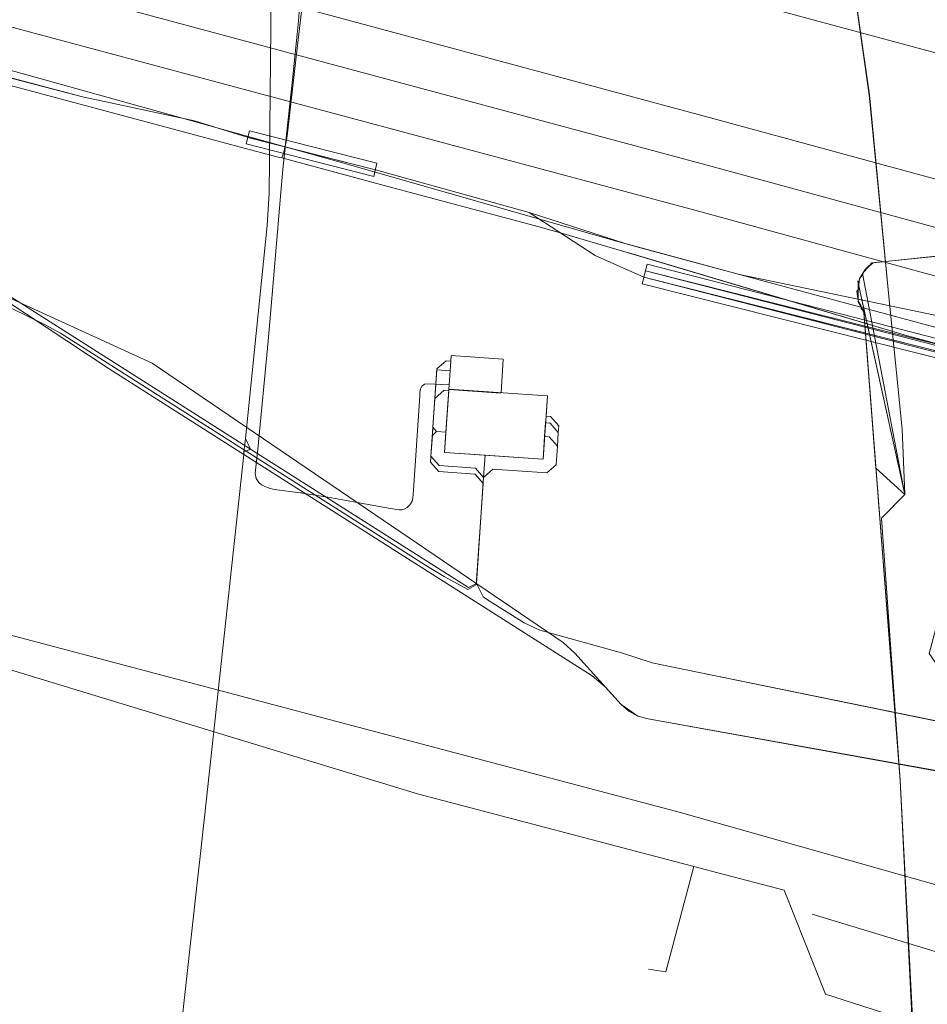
# Model space of a CAD drawing. Header units: metres. Extents: x 124576 to 133557, y 395865 to 402386.
# Tile 408 of 447: x 133007 to 133074, y 400765 to 400838. Entities that reach past the tile are written whole.
import ezdxf

# ---------------------------------------------------------------- set-up
doc = ezdxf.new("R2010")
doc.units = ezdxf.units.M
doc.header["$MEASUREMENT"] = 0
for name, color, linetype, lineweight, true_color in [('LG_Datatransport', 3, 'Continuous', 13, 0x00ff00), ('LG_Datatransport_Eurofiber_Nederland_BV', 3, 'Continuous', 13, 0x00ff00), ('LG_Datatransport_T-Mobile_Netherlands_BV', 3, 'Continuous', 13, 0x00ff00), ('LG_Datatransport_Ziggo_BV', 3, 'Continuous', 13, 0x00ff00), ('LG_Gas_Hoge_Druk_Enexis_Netbeheer_BV', 7, 'Continuous', 13, 0xff9b00), ('LG_Hoog_Spanning_Tennet_Tso', 1, 'Continuous', 13, 0xff0000), ('LG_Laag_Spanning', 7, 'Continuous', 13, 0x960000), ('LG_Laag_Spanning_Enexis_Netbeheer_BV', 7, 'Continuous', 13, 0x960000), ('LG_Midden_Spanning', 7, 'Continuous', 13, 0xd20000), ('LG_Midden_Spanning_Enexis_Netbeheer_BV', 7, 'Continuous', 13, 0xd20000), ('LG_Riool_Vrij_Verval_Gemeente_Tilburg_Ruimtelijke_Uitvoering', 7, 'Continuous', 13, 0xca00a0)]:
    doc.layers.add(name, color=color, linetype=linetype, lineweight=lineweight, true_color=true_color)

msp = doc.modelspace()

# ---------------------------------------------------------------- linework, layer by layer
at = {"layer": 'LG_Datatransport', "flags": 128}
for points in [[(133033.518, 400826.872), (133024.067, 400829.276), (133023.821, 400828.306), (133033.272, 400825.902), (133033.518, 400826.872)], [(133157.739, 400792.622), (133053.551, 400819.388), (133053.303, 400818.42), (133157.491, 400791.654), (133157.739, 400792.622)], [(133157.737, 400792.623), (133053.427, 400818.904), (133053.183, 400817.934), (133157.493, 400791.653), (133157.737, 400792.623)]]:
    msp.add_lwpolyline(points, dxfattribs=at)
at = {"layer": 'LG_Datatransport_Eurofiber_Nederland_BV', "flags": 128}
for points in [[(133057.669, 400911), (133060.524, 400892.442), (133063.599, 400874.673), (133066.014, 400860.476), (133067.849, 400847.136), (133070.016, 400831.954), (133071.464, 400816.988), (133072.454, 400807.147), (133072.655, 400802.323)], [(133057.67, 400911), (133060.52, 400892.44), (133063.6, 400874.67), (133066.01, 400860.48), (133067.85, 400847.14), (133070.02, 400831.95), (133071.46, 400816.99), (133072.45, 400807.15), (133072.66, 400802.37)], [(133057.67, 400911), (133060.52, 400892.44), (133063.6, 400874.67), (133066.01, 400860.48), (133067.85, 400847.14), (133070.02, 400831.95), (133071.46, 400816.99), (133072.45, 400807.15), (133072.66, 400802.32)], [(133070.2, 400675.3), (133072.6, 400704.4), (133073.6, 400715.3), (133074, 400727.8), (133074.3, 400742.7), (133072.3, 400781.1), (133069.6, 400815.9), (133069.4, 400816.1), (133069.4, 400816.3), (133069.2, 400816.7), (133069.1, 400817.4), (133069.2, 400817.5), (133069.2, 400817.978), (133072.66, 400802.32), (133069.5, 400818.7), (133070.2, 400819.5), (133091.1, 400821.6), (133092, 400826.1), (133092.93, 400834.31), (133097.52, 400885.49), (133098.37, 400895.24), (133099.793, 400911)], [(133070.2, 400675.3), (133072.6, 400704.4), (133073.6, 400715.3), (133074, 400727.8), (133074.3, 400742.7), (133073.9, 400750), (133073.4, 400759.2), (133072.3, 400781.1), (133069.6, 400815.9), (133069.4, 400816.2), (133069.2, 400816.6), (133069.2, 400817), (133069.2, 400817.4), (133069.2, 400817.9), (133069.3, 400818.3), (133069.5, 400818.6), (133069.7, 400819), (133070, 400819.3), (133070.3, 400819.5), (133083.5, 400820.9), (133091.1, 400821.6), (133092, 400826.1), (133099.86, 400911)], [(133072.655, 400802.323), (133070.503, 400804.264), (133069.6, 400815.9), (133069.2, 400816.6), (133069.2, 400817.9), (133069.3, 400818.3), (133069.7, 400819), (133070, 400819.3), (133070.3, 400819.5), (133083.5, 400820.9), (133091.1, 400821.6), (133092, 400826.1), (133099.86, 400911)], [(133072.66, 400802.32), (133069.5, 400818.7), (133070.2, 400819.5), (133091.1, 400821.6), (133092, 400826.1), (133092.93, 400834.31), (133097.52, 400885.49), (133098.37, 400895.24), (133099.793, 400911)], [(133072.66, 400802.32), (133069.5, 400818.7), (133070.2, 400819.5), (133091.1, 400821.6), (133092, 400826.1), (133092.93, 400834.31), (133097.52, 400885.49), (133098.37, 400895.24), (133099.793, 400911)], [(133072.655, 400802.323), (133069.5, 400818.7), (133070.2, 400819.5), (133091.1, 400821.6), (133092, 400826.1), (133092.929, 400834.314), (133097.518, 400885.49), (133098.375, 400895.237), (133099.797, 400911)], [(133072.655, 400802.323), (133069.5, 400818.7), (133070.2, 400819.5), (133091.1, 400821.6), (133092, 400826.1), (133092.929, 400834.314), (133097.518, 400885.49), (133098.375, 400895.237), (133099.797, 400911)], [(133058.742, 400559.282), (133062.4, 400587.6), (133062, 400602.1), (133064.2, 400622.4), (133068.5, 400657.4), (133070.2, 400675.3), (133072.6, 400704.4), (133073.6, 400715.3), (133074, 400727.8), (133074.3, 400742.7), (133072.3, 400781.1), (133069.6, 400815.9), (133069.4, 400816.1), (133069.4, 400816.3), (133069.2, 400816.7), (133069.1, 400817.4), (133069.2, 400817.5), (133069.2, 400818.006), (133072.655, 400802.323)], [(133058.742, 400559.282), (133062.4, 400587.6), (133062, 400602.1), (133064.2, 400622.4), (133068.5, 400657.4), (133070.2, 400675.3), (133072.6, 400704.4), (133073.6, 400715.3), (133074, 400727.8), (133074.3, 400742.7), (133072.3, 400781.1), (133069.6, 400815.9), (133069.4, 400816.1), (133069.4, 400816.3), (133069.2, 400816.7), (133069.1, 400817.4), (133069.2, 400817.5), (133069.2, 400818.006), (133072.655, 400802.323)], [(133069.2, 400818.1), (133069.16, 400818.16), (133069.2, 400817.978), (133069.2, 400818.1)], [(133069.2, 400818.006), (133069.2, 400818.1), (133069.165, 400818.165), (133069.2, 400818.006)], [(133069.2, 400818.006), (133069.2, 400818.1), (133069.165, 400818.165), (133069.2, 400818.006)], [(133058.743, 400559.282), (133058.8, 400559.7), (133062.4, 400587.6), (133062, 400602.1), (133064.2, 400622.4), (133068.5, 400657.4), (133070.2, 400675.3), (133072.6, 400704.4), (133073.6, 400715.3), (133074, 400727.8), (133074.3, 400742.7), (133072.3, 400781.1), (133070.926, 400800.562), (133072.655, 400802.323)]]:
    msp.add_lwpolyline(points, dxfattribs=at)
at = {"layer": 'LG_Datatransport_T-Mobile_Netherlands_BV', "flags": 128}
msp.add_lwpolyline([(133058.746, 400559.283), (133058.8, 400559.7), (133062.4, 400587.6), (133062, 400602.1), (133064.2, 400622.4), (133068.5, 400657.4), (133070.2, 400675.3), (133072.6, 400704.4), (133073.6, 400715.3), (133074, 400727.8), (133074.3, 400742.7), (133073.9, 400750), (133073.4, 400759.2), (133072.3, 400781.1), (133069.6, 400815.8), (133069.2, 400816.6), (133069.2, 400817.4), (133069.3, 400818.3), (133069.7, 400819), (133070.3, 400819.5), (133083.5, 400820.9), (133091.1, 400821.6), (133092, 400826.1), (133099.86, 400911)], dxfattribs=at)
at = {"layer": 'LG_Datatransport_Ziggo_BV'}
for p, q in [((133023.944, 400828.791), (133033.395, 400826.387)), ((133053.427, 400818.904), (133157.615, 400792.138)), ((133053.305, 400818.419), (133157.615, 400792.138))]:
    msp.add_line(p, q, dxfattribs=at)
at = {"layer": 'LG_Datatransport_Ziggo_BV', "flags": 128}
for points in [[(132763.865, 400892.965), (132816.147, 400881.231), (132919.41, 400849.938), (132962.763, 400836.801), (133016.858, 400812.053), (133047.322, 400791.35), (133048.19, 400790.542), (133051.622, 400786.738), (133052.191, 400786.239), (133052.859, 400785.884), (133053.616, 400785.69), (133133.533, 400771.22), (133134.054, 400771.055), (133134.717, 400770.578), (133135.156, 400769.889), (133141.881, 400752.642), (133142.384, 400751.975), (133142.83, 400751.64), (133143.339, 400751.412), (133230.879, 400723.614), (133281, 400709.5)], [(132919.41, 400849.938), (132962.763, 400836.801), (133016.858, 400812.053), (133047.322, 400791.35), (133048.19, 400790.542), (133051.622, 400786.738), (133052.191, 400786.239), (133052.859, 400785.884), (133053.616, 400785.69), (133133.533, 400771.22), (133134.054, 400771.055), (133134.717, 400770.578), (133135.156, 400769.889), (133141.881, 400752.642), (133142.384, 400751.975), (133142.83, 400751.64), (133143.339, 400751.412), (133230.879, 400723.614), (133281, 400709.5)], [(133281, 400758.661), (133279.686, 400758.959), (133262.207, 400763.462), (133179.829, 400786.07), (133168.271, 400789.534), (133157.615, 400792.138), (133053.305, 400818.419), (133049.701, 400820.027), (133044.805, 400823.228), (133033.395, 400826.387), (133023.899, 400828.803), (133019.979, 400830.035), (133011.674, 400831.794), (133003.813, 400833.854), (132982.685, 400839.583), (132964.839, 400844.669), (132959.04, 400846.23)], [(133044.805, 400823.228), (133033.395, 400826.387), (133023.899, 400828.803), (133019.979, 400830.035), (133011.674, 400831.794), (133003.813, 400833.854), (132982.685, 400839.583), (132964.839, 400844.669), (132959.04, 400846.23)], [(133044.805, 400823.228), (133033.395, 400826.387), (133023.899, 400828.803), (133019.979, 400830.035), (133011.674, 400831.794), (133003.813, 400833.854), (132982.685, 400839.583), (132964.839, 400844.669), (132959.04, 400846.23)], [(133044.805, 400823.228), (133033.395, 400826.387), (133023.899, 400828.803), (133019.979, 400830.035), (133011.674, 400831.794), (133003.813, 400833.854), (132982.685, 400839.583), (132964.839, 400844.669), (132959.04, 400846.23)], [(133044.805, 400823.228), (133033.395, 400826.387), (133023.899, 400828.803), (133019.979, 400830.035), (133011.674, 400831.794), (133003.813, 400833.854), (132982.685, 400839.583), (132964.839, 400844.669), (132959.04, 400846.23)], [(133044.805, 400823.228), (133033.395, 400826.387), (133023.899, 400828.803), (133019.979, 400830.035), (133011.674, 400831.794), (133003.813, 400833.854), (132982.685, 400839.583), (132964.839, 400844.669), (132959.04, 400846.23)], [(133044.805, 400823.228), (133033.395, 400826.387), (133023.899, 400828.803), (133019.979, 400830.035), (133011.674, 400831.794), (133003.813, 400833.854), (132982.685, 400839.583), (132964.839, 400844.669), (132959.04, 400846.23)], [(133281, 400758.661), (133279.686, 400758.959), (133262.207, 400763.462), (133179.829, 400786.07), (133168.271, 400789.534), (133157.615, 400792.138), (133053.305, 400818.419), (133049.701, 400820.027), (133044.805, 400823.228), (133033.395, 400826.387), (133023.899, 400828.803), (133019.979, 400830.035), (133011.674, 400831.794), (132994.456, 400836.37)], [(133281, 400758.661), (133279.686, 400758.959), (133262.207, 400763.462), (133179.829, 400786.07), (133168.271, 400789.534), (133157.615, 400792.138), (133053.305, 400818.419), (133049.701, 400820.027), (133044.805, 400823.228), (133033.395, 400826.387), (133023.899, 400828.803), (133019.979, 400830.035), (133011.674, 400831.794), (132994.456, 400836.37)], [(133281, 400758.661), (133279.686, 400758.959), (133262.207, 400763.462), (133179.829, 400786.07), (133168.271, 400789.534), (133157.615, 400792.138), (133053.305, 400818.419), (133049.701, 400820.027), (133044.805, 400823.228), (133033.395, 400826.387), (133023.899, 400828.803), (133019.979, 400830.035), (133011.674, 400831.794), (132994.456, 400836.37)], [(133281, 400758.661), (133279.686, 400758.959), (133262.207, 400763.462), (133179.829, 400786.07), (133168.271, 400789.534), (133157.615, 400792.138), (133053.305, 400818.419), (133049.701, 400820.027), (133044.805, 400823.228), (133033.395, 400826.387), (133023.899, 400828.803), (133019.979, 400830.035), (133011.674, 400831.794), (132994.456, 400836.37)], [(133281, 400758.661), (133279.686, 400758.959), (133262.207, 400763.462), (133179.829, 400786.07), (133168.271, 400789.534), (133157.615, 400792.138), (133053.305, 400818.419), (133049.701, 400820.027), (133044.805, 400823.228), (133033.395, 400826.387), (133023.899, 400828.803), (133019.979, 400830.035), (133011.674, 400831.794), (132994.456, 400836.37)], [(133044.805, 400823.228), (133051.906, 400820.919), (133060.386, 400818.619), (133091.843, 400812.074), (133281, 400759.139)], [(133281, 400758.661), (133279.686, 400758.959), (133262.207, 400763.462), (133179.829, 400786.07), (133168.271, 400789.534), (133157.615, 400792.138), (133053.305, 400818.419), (133049.701, 400820.027), (133044.805, 400823.228)], [(133281, 400758.661), (133279.686, 400758.959), (133262.207, 400763.462), (133179.829, 400786.07), (133168.271, 400789.534), (133157.615, 400792.138), (133053.305, 400818.419), (133049.701, 400820.027), (133044.805, 400823.228)], [(133281, 400758.661), (133279.686, 400758.959), (133262.207, 400763.462), (133179.829, 400786.07), (133168.271, 400789.534), (133157.615, 400792.138), (133053.305, 400818.419), (133049.701, 400820.027), (133044.805, 400823.228)], [(133281, 400758.661), (133279.686, 400758.959), (133262.207, 400763.462), (133179.829, 400786.07), (133168.271, 400789.534), (133157.615, 400792.138), (133053.305, 400818.419), (133049.701, 400820.027), (133044.805, 400823.228)], [(133281, 400758.661), (133279.686, 400758.959), (133262.207, 400763.462), (133179.829, 400786.07), (133168.271, 400789.534), (133157.615, 400792.138), (133053.305, 400818.419), (133049.701, 400820.027), (133044.805, 400823.228)], [(133281, 400758.661), (133279.686, 400758.959), (133262.207, 400763.462), (133179.829, 400786.07), (133168.271, 400789.534), (133157.615, 400792.138), (133053.305, 400818.419), (133049.701, 400820.027), (133044.805, 400823.228)], [(133281, 400758.661), (133279.686, 400758.959), (133262.207, 400763.462), (133179.829, 400786.07), (133168.271, 400789.534), (133157.615, 400792.138), (133053.305, 400818.419), (133049.701, 400820.027), (133044.805, 400823.228)], [(133281, 400758.661), (133279.686, 400758.959), (133262.207, 400763.462), (133179.829, 400786.07), (133168.271, 400789.534), (133157.615, 400792.138), (133053.305, 400818.419), (133049.701, 400820.027), (133044.805, 400823.228)], [(133281, 400758.661), (133279.686, 400758.959), (133262.207, 400763.462), (133179.829, 400786.07), (133168.271, 400789.534), (133157.615, 400792.138), (133053.305, 400818.419), (133049.701, 400820.027), (133044.805, 400823.228)], [(133281, 400758.661), (133279.686, 400758.959), (133262.207, 400763.462), (133179.829, 400786.07), (133168.271, 400789.534), (133157.615, 400792.138), (133053.305, 400818.419), (133049.701, 400820.027), (133044.805, 400823.228)], [(133281, 400758.661), (133279.686, 400758.959), (133262.207, 400763.462), (133179.829, 400786.07), (133168.271, 400789.534), (133157.615, 400792.138), (133053.305, 400818.419), (133049.701, 400820.027), (133044.805, 400823.228)]]:
    msp.add_lwpolyline(points, dxfattribs=at)
at = {"layer": 'LG_Gas_Hoge_Druk_Enexis_Netbeheer_BV', "flags": 128}
for points in [[(133058.776, 400774.258), (133056.995, 400774.727), (133036.516, 400780.119), (132978.585, 400797.774), (132903.2, 400820.746), (132900.876, 400821.454), (132899.616, 400821.766), (132892.017, 400823.226), (132890.741, 400823.472), (132884.866, 400824.612), (132883.589, 400824.858), (132877.786, 400825.966), (132876.5, 400826.14), (132869.083, 400826.737), (132867.785, 400826.8), (132861.828, 400826.906), (132861.189, 400827.567), (132862.232, 400886.643), (132862.25, 400887.943), (132862.513, 400911)], [(133140.476, 400745.928), (133139.043, 400746.372), (133136.169, 400744.559), (133130.569, 400746.074), (133073.08, 400763.223), (133066.772, 400765.251), (133063.713, 400772.978), (133058.776, 400774.258)], [(133130.779, 400751.683), (133130.576, 400751.74), (133123.766, 400753.651), (133118.971, 400754.996), (133106.732, 400758.726), (133099.501, 400760.929), (133087.244, 400764.664), (133083.418, 400765.83), (133074.33, 400768.599), (133065.791, 400771.201)]]:
    msp.add_lwpolyline(points, dxfattribs=at)
at = {"layer": 'LG_Hoog_Spanning_Tennet_Tso'}
for p, q in [((132808.784, 400897.632), (133058.89, 400830.06)), ((132807.818, 400894.06), (133057.987, 400826.73)), ((132806.851, 400890.489), (133057.084, 400823.401)), ((133061.246, 400838.746), (133281, 400779.424)), ((133058.89, 400830.06), (133281, 400769.615)), ((133057.987, 400826.73), (133281, 400765.795)), ((133057.084, 400823.401), (133281, 400761.973))]:
    msp.add_line(p, q, dxfattribs=at)
at = {"layer": 'LG_Laag_Spanning', "flags": 128}
for points in [[(133042.705, 400809.839), (133042.706, 400809.84), (133042.707, 400809.84), (133042.708, 400809.841), (133042.709, 400809.841), (133042.71, 400809.842), (133042.711, 400809.843), (133042.712, 400809.844), (133042.712, 400809.845), (133042.713, 400809.847), (133042.713, 400809.848), (133042.883, 400812.346), (133042.883, 400812.348), (133042.883, 400812.349), (133042.883, 400812.35), (133042.882, 400812.351), (133042.881, 400812.352), (133042.881, 400812.353), (133042.88, 400812.354), (133042.879, 400812.355), (133042.878, 400812.356), (133042.877, 400812.356), (133042.875, 400812.357), (133042.874, 400812.357), (133039.028, 400812.619), (133039.026, 400812.619), (133039.025, 400812.619), (133039.024, 400812.619), (133039.023, 400812.618), (133039.022, 400812.617), (133039.021, 400812.617), (133039.02, 400812.616), (133039.019, 400812.615), (133039.018, 400812.614), (133039.018, 400812.613), (133039.017, 400812.611), (133039.017, 400812.61), (133038.94, 400811.474), (133038.87, 400810.448), (133038.847, 400810.112), (133038.847, 400810.11), (133038.847, 400810.109), (133038.848, 400810.108), (133038.848, 400810.107), (133038.849, 400810.106), (133038.849, 400810.105), (133038.85, 400810.104), (133038.851, 400810.103), (133038.852, 400810.102), (133038.853, 400810.102), (133038.855, 400810.101), (133038.856, 400810.101), (133042.702, 400809.839), (133042.704, 400809.839), (133042.705, 400809.839)], [(133045.825, 400804.927), (133045.826, 400804.928), (133045.827, 400804.928), (133045.828, 400804.929), (133045.829, 400804.929), (133045.83, 400804.93), (133045.831, 400804.931), (133045.832, 400804.932), (133045.832, 400804.933), (133045.833, 400804.935), (133045.833, 400804.936), (133046.151, 400809.614), (133046.151, 400809.616), (133046.151, 400809.617), (133046.151, 400809.618), (133046.15, 400809.619), (133046.149, 400809.62), (133046.149, 400809.621), (133046.148, 400809.622), (133046.147, 400809.623), (133046.146, 400809.624), (133046.145, 400809.624), (133046.143, 400809.625), (133046.142, 400809.625), (133038.858, 400810.121), (133038.856, 400810.121), (133038.855, 400810.121), (133038.854, 400810.121), (133038.853, 400810.12), (133038.852, 400810.119), (133038.851, 400810.119), (133038.85, 400810.118), (133038.849, 400810.117), (133038.848, 400810.116), (133038.848, 400810.115), (133038.847, 400810.113), (133038.847, 400810.112), (133038.84, 400810.016), (133038.84, 400810.016), (133038.528, 400805.434), (133038.528, 400805.432), (133038.528, 400805.431), (133038.528, 400805.43), (133038.529, 400805.429), (133038.53, 400805.428), (133038.53, 400805.427), (133038.531, 400805.426), (133038.532, 400805.425), (133038.533, 400805.424), (133038.534, 400805.424), (133038.536, 400805.423), (133038.537, 400805.423), (133045.822, 400804.927), (133045.824, 400804.927), (133045.825, 400804.927)]]:
    msp.add_lwpolyline(points, dxfattribs=at)
at = {"layer": 'LG_Laag_Spanning_Enexis_Netbeheer_BV', "flags": 128}
for points in [[(133038.95, 400811.473), (133037.943, 400811.555), (133037.808, 400809.434), (133037.54, 400805.501), (133037.486, 400804.705), (133038.09, 400804.013), (133040.784, 400803.829), (133041.389, 400803.136), (133040.876, 400795.61), (133040.262, 400795.275), (133038.503, 400796.241), (133037.384, 400796.903), (133010.044, 400814.271), (133008.911, 400814.906), (132985.81, 400826.217), (132984.927, 400826.501), (132939.446, 400843.348)], [(133027.854, 400839.435), (133027.698, 400837.441), (133027.595, 400836.448), (133027.268, 400833.322), (133026.793, 400828.762), (133026.549, 400826.425), (133026.361, 400824.434), (133026.287, 400823.551), (133025.625, 400815.674), (133025.445, 400813.682), (133024.674, 400805.686), (133024.544, 400804.35), (133024.497, 400803.884), (133024.567, 400803.498), (133024.598, 400803.436), (133024.747, 400803.209), (133024.955, 400803.037), (133025.156, 400802.924), (133025.516, 400802.774), (133025.901, 400802.695), (133027.851, 400802.435), (133027.903, 400802.428), (133027.851, 400802.435), (133027.903, 400802.428)], [(133027.854, 400839.435), (133027.698, 400837.441), (133027.595, 400836.448), (133027.268, 400833.322), (133026.793, 400828.762), (133026.549, 400826.425), (133026.361, 400824.434), (133026.287, 400823.551), (133025.625, 400815.674), (133025.445, 400813.682), (133024.674, 400805.686), (133024.544, 400804.35), (133024.497, 400803.884), (133024.567, 400803.498), (133024.598, 400803.436), (133024.747, 400803.209), (133024.955, 400803.037), (133025.156, 400802.924), (133025.516, 400802.774), (133025.901, 400802.695), (133027.851, 400802.435), (133027.903, 400802.428), (133027.851, 400802.435), (133027.903, 400802.428)], [(133027.854, 400839.435), (133027.698, 400837.441), (133027.595, 400836.448), (133027.268, 400833.322), (133026.793, 400828.762), (133026.549, 400826.425), (133026.361, 400824.434), (133026.287, 400823.551), (133025.625, 400815.674), (133025.445, 400813.682), (133024.674, 400805.686), (133024.544, 400804.35), (133024.497, 400803.884), (133024.567, 400803.498), (133024.598, 400803.436), (133024.747, 400803.209), (133024.955, 400803.037), (133025.156, 400802.924), (133025.516, 400802.774), (133025.901, 400802.695), (133027.851, 400802.435), (133027.903, 400802.428)], [(133038.85, 400810.015), (133038.501, 400810.039), (133037.808, 400809.434), (133037.54, 400805.501), (133037.486, 400804.705), (133038.09, 400804.013), (133040.784, 400803.829), (133041.389, 400803.136), (133040.876, 400795.61), (133040.262, 400795.275), (133038.503, 400796.241), (133037.384, 400796.903), (133010.044, 400814.271), (133008.911, 400814.906), (132985.81, 400826.217)], [(133037.808, 400809.434), (133037.54, 400805.501), (133037.486, 400804.705), (133038.09, 400804.013), (133040.784, 400803.829), (133041.389, 400803.136), (133040.876, 400795.61), (133040.262, 400795.275), (133038.503, 400796.241), (133037.384, 400796.903), (133010.044, 400814.271), (133008.911, 400814.906), (132985.81, 400826.217)], [(133038.95, 400811.473), (133037.943, 400811.555), (133037.808, 400809.434)], [(133027.903, 400802.428), (133027.926, 400802.425), (133027.97, 400802.419), (133029.878, 400802.118), (133032.051, 400801.724), (133034.516, 400801.277), (133034.979, 400801.193), (133035.154, 400801.172), (133035.33, 400801.18), (133035.356, 400801.184), (133035.57, 400801.243), (133035.766, 400801.354), (133035.983, 400801.575), (133036.011, 400801.612), (133036.115, 400801.81), (133036.164, 400802.03), (133036.213, 400802.623), (133036.686, 400809.64), (133036.703, 400809.899), (133036.746, 400810.154), (133036.756, 400810.191), (133036.861, 400810.372), (133037.041, 400810.484), (133037.358, 400810.525), (133038.243, 400810.48), (133038.88, 400810.447)], [(133027.903, 400802.428), (133027.926, 400802.425), (133027.97, 400802.419), (133029.878, 400802.118), (133032.051, 400801.724), (133034.516, 400801.277), (133034.979, 400801.193), (133035.154, 400801.172), (133035.33, 400801.18), (133035.356, 400801.184), (133035.57, 400801.243), (133035.766, 400801.354), (133035.983, 400801.575), (133036.011, 400801.612), (133036.115, 400801.81), (133036.164, 400802.03), (133036.213, 400802.623), (133036.686, 400809.64), (133036.703, 400809.899), (133036.746, 400810.154), (133036.756, 400810.191), (133036.861, 400810.372), (133037.041, 400810.484), (133037.358, 400810.525), (133038.243, 400810.48), (133038.88, 400810.447)], [(133027.903, 400802.428), (133027.926, 400802.425), (133027.97, 400802.419), (133029.878, 400802.118), (133032.051, 400801.724), (133034.516, 400801.277), (133034.979, 400801.193), (133035.154, 400801.172), (133035.33, 400801.18), (133035.356, 400801.184), (133035.57, 400801.243), (133035.766, 400801.354), (133035.983, 400801.575), (133036.011, 400801.612), (133036.115, 400801.81), (133036.164, 400802.03), (133036.213, 400802.623), (133036.686, 400809.64), (133036.703, 400809.899), (133036.746, 400810.154), (133036.756, 400810.191), (133036.861, 400810.372), (133037.041, 400810.484), (133037.358, 400810.525), (133038.243, 400810.48), (133038.88, 400810.447)], [(133038.85, 400810.015), (133038.501, 400810.039), (133037.808, 400809.434)], [(133053.644, 400767.119), (133054.938, 400766.915), (133056.995, 400774.727)]]:
    msp.add_lwpolyline(points, dxfattribs=at)
at = {"layer": 'LG_Midden_Spanning', "flags": 128}
for points in [[(133042.705, 400809.839), (133042.706, 400809.84), (133042.707, 400809.84), (133042.708, 400809.841), (133042.709, 400809.841), (133042.71, 400809.842), (133042.711, 400809.843), (133042.712, 400809.844), (133042.712, 400809.845), (133042.713, 400809.847), (133042.713, 400809.848), (133042.883, 400812.346), (133042.883, 400812.348), (133042.883, 400812.349), (133042.883, 400812.35), (133042.882, 400812.351), (133042.881, 400812.352), (133042.881, 400812.353), (133042.88, 400812.354), (133042.879, 400812.355), (133042.878, 400812.356), (133042.877, 400812.356), (133042.875, 400812.357), (133042.874, 400812.357), (133039.028, 400812.619), (133039.026, 400812.619), (133039.025, 400812.619), (133039.024, 400812.619), (133039.023, 400812.618), (133039.022, 400812.617), (133039.021, 400812.617), (133039.02, 400812.616), (133039.019, 400812.615), (133039.018, 400812.614), (133039.018, 400812.613), (133039.017, 400812.611), (133039.017, 400812.61), (133038.99, 400812.211), (133038.847, 400810.112), (133038.847, 400810.11), (133038.847, 400810.109), (133038.848, 400810.108), (133038.848, 400810.107), (133038.849, 400810.106), (133038.849, 400810.105), (133038.85, 400810.104), (133038.851, 400810.103), (133038.852, 400810.102), (133038.853, 400810.102), (133038.855, 400810.101), (133038.856, 400810.101), (133042.702, 400809.839), (133042.704, 400809.839), (133042.705, 400809.839)], [(133045.825, 400804.927), (133045.826, 400804.928), (133045.827, 400804.928), (133045.828, 400804.929), (133045.829, 400804.929), (133045.83, 400804.93), (133045.831, 400804.931), (133045.832, 400804.932), (133045.832, 400804.933), (133045.833, 400804.935), (133045.833, 400804.936), (133045.948, 400806.625), (133046.016, 400807.622), (133046.05, 400808.121), (133046.151, 400809.614), (133046.151, 400809.616), (133046.151, 400809.617), (133046.151, 400809.618), (133046.15, 400809.619), (133046.149, 400809.62), (133046.149, 400809.621), (133046.148, 400809.622), (133046.147, 400809.623), (133046.146, 400809.624), (133046.145, 400809.624), (133046.143, 400809.625), (133046.142, 400809.625), (133038.858, 400810.121), (133038.856, 400810.121), (133038.855, 400810.121), (133038.854, 400810.121), (133038.853, 400810.12), (133038.852, 400810.119), (133038.851, 400810.119), (133038.85, 400810.118), (133038.849, 400810.117), (133038.848, 400810.116), (133038.848, 400810.115), (133038.847, 400810.113), (133038.847, 400810.112), (133038.63, 400806.931), (133038.528, 400805.434), (133038.528, 400805.432), (133038.528, 400805.431), (133038.528, 400805.43), (133038.529, 400805.429), (133038.53, 400805.428), (133038.53, 400805.427), (133038.531, 400805.426), (133038.532, 400805.425), (133038.533, 400805.424), (133038.534, 400805.424), (133038.536, 400805.423), (133038.537, 400805.423), (133041.53, 400805.219), (133045.822, 400804.927), (133045.824, 400804.927), (133045.825, 400804.927)]]:
    msp.add_lwpolyline(points, dxfattribs=at)
at = {"layer": 'LG_Midden_Spanning_Enexis_Netbeheer_BV'}
for p, q in [((133026.278, 400827.314), (133023.308, 400828.107)), ((133026.278, 400827.314), (133023.308, 400828.107)), ((133026.454, 400827.267), (133026.278, 400827.314)), ((133026.454, 400827.267), (133026.278, 400827.314)), ((133033.769, 400825.313), (133026.454, 400827.267)), ((133052.063, 400820.257), (133049.297, 400821.08)), ((133079.02, 400812.419), (133072.851, 400814.072)), ((133079.02, 400812.419), (133072.851, 400814.072)), ((133024.435, 400813.03), (133023.761, 400806.455)), ((133024.435, 400813.03), (133023.761, 400806.455)), ((133037.662, 400807.298), (133037.621, 400806.696)), ((133037.941, 400806.978), (133037.621, 400806.696)), ((133037.941, 400806.978), (133037.662, 400807.298)), ((133038.64, 400806.93), (133037.941, 400806.978)), ((133046.892, 400805.909), (133046.96, 400806.907)), ((133023.761, 400806.455), (133023.651, 400805.442)), ((133023.761, 400806.455), (133023.651, 400805.442)), ((133023.761, 400806.455), (133024.136, 400805.674)), ((133023.651, 400805.442), (133023.634, 400805.282)), ((133024.136, 400805.674), (133023.651, 400805.442)), ((133041.531, 400805.229), (133041.419, 400803.584)), ((133041.397, 400803.254), (133040.884, 400795.711)), ((133041.419, 400803.584), (133041.397, 400803.254)), ((133077.92, 400784.912), (133056.303, 400789.332)), ((133077.92, 400784.912), (133056.303, 400789.332)), ((133077.92, 400784.912), (133056.303, 400789.332)), ((133077.92, 400784.912), (133056.303, 400789.332)), ((133077.92, 400784.912), (133056.303, 400789.332)), ((133020.626, 400777.512), (133020.426, 400775.691)), ((133020.626, 400777.512), (133020.426, 400775.691)), ((133020.426, 400775.691), (133020.163, 400773.305)), ((133020.426, 400775.691), (133020.163, 400773.305))]:
    msp.add_line(p, q, dxfattribs=at)
at = {"layer": 'LG_Midden_Spanning_Enexis_Netbeheer_BV', "flags": 128}
for points in [[(133024.435, 400813.03), (133025.383, 400822.264), (133025.518, 400824.657), (133025.706, 400841.842), (133025.744, 400844.242), (133025.942, 400853.829), (133025.882, 400855.899), (133025.848, 400857.969), (133028.3, 400911)], [(133024.435, 400813.03), (133025.383, 400822.264), (133025.518, 400824.657), (133025.706, 400841.842), (133025.744, 400844.242), (133025.942, 400853.829), (133025.882, 400855.899), (133025.848, 400857.969), (133028.3, 400911)], [(132863.4, 400903.667), (132863.354, 400901.692), (132862.678, 400877.667), (132862.512, 400869.914), (132863.901, 400867.935), (132864.06, 400867.882), (132865.082, 400867.537), (132985.818, 400826.85), (132998.021, 400821.868), (133003.869, 400818.514), (133004.982, 400817.842), (133024.136, 400805.674), (133040.291, 400795.411), (133040.884, 400795.711), (133041.397, 400803.254), (133041.419, 400803.584), (133042.11, 400804.187), (133046.104, 400803.915), (133046.797, 400804.52), (133046.892, 400805.909), (133046.96, 400806.907), (133046.355, 400807.599), (133046.006, 400807.623)], [(133038.64, 400806.93), (133037.941, 400806.978), (133037.621, 400806.696), (133037.516, 400805.151), (133038.12, 400804.459), (133040.814, 400804.275), (133041.419, 400803.584), (133041.397, 400803.254), (133040.884, 400795.711), (133040.291, 400795.411), (133024.136, 400805.674), (133004.982, 400817.842), (133003.869, 400818.514), (132998.021, 400821.868), (132985.818, 400826.85), (132865.082, 400867.537), (132864.06, 400867.882), (132863.901, 400867.935), (132862.512, 400869.914), (132862.678, 400877.667)], [(132866.264, 400872.479), (132871.017, 400871.106), (132950.782, 400849.273), (133031.068, 400826.895)], [(132866.264, 400872.479), (132871.017, 400871.106), (132950.782, 400849.273), (133031.068, 400826.895)], [(133024.136, 400805.674), (133004.982, 400817.842), (133003.869, 400818.514), (132998.021, 400821.868), (132985.818, 400826.85), (132865.082, 400867.537)], [(133026.454, 400827.267), (133026.578, 400827.594), (133026.813, 400828.558), (133026.875, 400829.097), (133027.532, 400834.761), (133027.873, 400837.705), (133028.222, 400840.719), (133028.312, 400841.715), (133028.496, 400844.533), (133028.818, 400849.496), (133028.962, 400851.713), (133029.068, 400853.343), (133029.184, 400855.127), (133029.21, 400855.521), (133029.353, 400855.964), (133029.691, 400856.286), (133030.302, 400856.418), (133031.989, 400856.279), (133031.988, 400856.279), (133039.315, 400855.69)], [(133023.308, 400828.107), (133021.48, 400828.595), (132999.039, 400834.588), (132997.11, 400835.114), (132937.891, 400851.608)], [(132999.039, 400834.588), (133021.48, 400828.595), (133023.308, 400828.107), (133026.278, 400827.314), (133026.454, 400827.267), (133026.578, 400827.594), (133026.813, 400828.558), (133026.875, 400829.097), (133027.532, 400834.761), (133027.873, 400837.705)], [(133027.873, 400837.705), (133027.532, 400834.761), (133026.875, 400829.097), (133026.813, 400828.558), (133026.578, 400827.594), (133026.454, 400827.267), (133026.278, 400827.314), (133023.308, 400828.107), (133021.48, 400828.595), (132999.039, 400834.588)], [(133027.873, 400837.705), (133027.532, 400834.761), (133026.875, 400829.097), (133026.813, 400828.558), (133026.578, 400827.594), (133026.454, 400827.267), (133026.278, 400827.314), (133023.308, 400828.107), (133021.48, 400828.595), (132999.039, 400834.588)], [(133027.873, 400837.705), (133027.532, 400834.761), (133026.875, 400829.097), (133026.813, 400828.558), (133026.578, 400827.594), (133026.454, 400827.267), (133026.278, 400827.314), (133023.308, 400828.107), (133021.48, 400828.595), (132999.039, 400834.588)], [(133281, 400758.362), (133260.479, 400764.114), (133253.659, 400766.026), (133175.501, 400786.572), (133173.786, 400787.031), (133157.816, 400791.309), (133157.606, 400791.365), (133141.437, 400795.697), (133139.846, 400796.123), (133080.476, 400812.029), (133079.02, 400812.419), (133072.851, 400814.072), (133052.18, 400820.222), (133052.063, 400820.257), (133049.297, 400821.08), (133047.373, 400821.652), (133045.448, 400822.195), (133033.769, 400825.313), (133031.142, 400826.015), (133026.454, 400827.267), (133026.278, 400827.314), (133023.308, 400828.107), (133021.48, 400828.595), (132999.039, 400834.588)], [(133281, 400758.362), (133260.479, 400764.114), (133253.659, 400766.026), (133175.501, 400786.572), (133173.786, 400787.031), (133157.816, 400791.309), (133157.606, 400791.365), (133141.437, 400795.697), (133139.846, 400796.123), (133080.476, 400812.029), (133079.02, 400812.419), (133072.851, 400814.072), (133052.18, 400820.222), (133052.063, 400820.257), (133049.297, 400821.08), (133047.373, 400821.652), (133045.448, 400822.195), (133033.769, 400825.313), (133031.142, 400826.015), (133026.454, 400827.267), (133026.278, 400827.314), (133023.308, 400828.107), (133021.48, 400828.595), (132999.039, 400834.588)], [(133281, 400758.362), (133260.479, 400764.114), (133253.659, 400766.026), (133175.501, 400786.572), (133173.786, 400787.031), (133157.816, 400791.309), (133157.606, 400791.365), (133141.437, 400795.697), (133139.846, 400796.123), (133080.476, 400812.029), (133079.02, 400812.419), (133072.851, 400814.072), (133052.18, 400820.222), (133052.063, 400820.257), (133049.297, 400821.08), (133047.373, 400821.652), (133045.448, 400822.195), (133033.769, 400825.313), (133031.142, 400826.015), (133026.454, 400827.267), (133026.278, 400827.314), (133023.308, 400828.107), (133021.48, 400828.595), (132999.039, 400834.588)], [(133281, 400758.362), (133260.479, 400764.114), (133253.659, 400766.026), (133175.501, 400786.572), (133173.786, 400787.031), (133157.816, 400791.309), (133157.606, 400791.365), (133141.437, 400795.697), (133139.846, 400796.123), (133080.476, 400812.029), (133079.02, 400812.419), (133072.851, 400814.072), (133052.18, 400820.222), (133052.063, 400820.257), (133049.297, 400821.08), (133047.373, 400821.652), (133045.448, 400822.195), (133033.769, 400825.313), (133031.142, 400826.015), (133026.454, 400827.267), (133026.278, 400827.314), (133023.308, 400828.107), (133021.48, 400828.595), (132999.039, 400834.588)], [(133281, 400758.362), (133260.479, 400764.114), (133253.659, 400766.026), (133175.501, 400786.572), (133173.786, 400787.031), (133157.816, 400791.309), (133157.606, 400791.365), (133141.437, 400795.697), (133139.846, 400796.123), (133080.476, 400812.029), (133079.02, 400812.419), (133072.851, 400814.072), (133052.18, 400820.222), (133052.063, 400820.257), (133049.297, 400821.08), (133047.373, 400821.652), (133045.448, 400822.195), (133033.769, 400825.313), (133031.142, 400826.015), (133026.454, 400827.267), (133026.278, 400827.314), (133023.308, 400828.107), (133021.48, 400828.595), (132999.039, 400834.588)], [(133281, 400758.362), (133260.479, 400764.114), (133253.659, 400766.026), (133175.501, 400786.572), (133173.786, 400787.031), (133157.816, 400791.309), (133157.606, 400791.365), (133141.437, 400795.697), (133139.846, 400796.123), (133080.476, 400812.029), (133079.02, 400812.419), (133072.851, 400814.072), (133052.18, 400820.222), (133052.063, 400820.257), (133049.297, 400821.08), (133047.373, 400821.652), (133045.448, 400822.195), (133033.769, 400825.313), (133031.142, 400826.015), (133026.454, 400827.267), (133026.278, 400827.314), (133023.308, 400828.107), (133021.48, 400828.595), (132999.039, 400834.588)], [(133281, 400758.362), (133260.479, 400764.114), (133253.659, 400766.026), (133175.501, 400786.572), (133173.786, 400787.031), (133157.816, 400791.309), (133157.606, 400791.365), (133141.437, 400795.697), (133139.846, 400796.123), (133080.476, 400812.029), (133079.02, 400812.419), (133072.851, 400814.072), (133052.18, 400820.222), (133052.063, 400820.257), (133049.297, 400821.08), (133047.373, 400821.652), (133045.448, 400822.195), (133033.769, 400825.313), (133031.142, 400826.015), (133026.454, 400827.267), (133026.278, 400827.314), (133023.308, 400828.107), (133021.48, 400828.595), (132999.039, 400834.588)], [(133281, 400758.362), (133260.479, 400764.114), (133253.659, 400766.026), (133175.501, 400786.572), (133173.786, 400787.031), (133157.816, 400791.309), (133157.606, 400791.365), (133141.437, 400795.697), (133139.846, 400796.123), (133080.476, 400812.029), (133079.02, 400812.419), (133072.851, 400814.072), (133052.18, 400820.222), (133052.063, 400820.257), (133049.297, 400821.08), (133047.373, 400821.652), (133045.448, 400822.195), (133033.769, 400825.313), (133031.142, 400826.015), (133026.454, 400827.267), (133026.278, 400827.314), (133023.308, 400828.107), (133021.48, 400828.595), (132999.039, 400834.588)], [(133033.769, 400825.313), (133026.454, 400827.267), (133026.278, 400827.314), (133023.308, 400828.107)], [(133033.769, 400825.313), (133031.142, 400826.015), (133026.454, 400827.267)], [(133031.068, 400826.895), (133050.752, 400821.25), (133053.065, 400820.606), (133075.982, 400814.424), (133079.411, 400813.565), (133080.263, 400812.115), (133079.954, 400810.967)], [(133031.068, 400826.895), (133050.752, 400821.25), (133053.065, 400820.606), (133075.982, 400814.424), (133079.411, 400813.565), (133080.263, 400812.115), (133079.954, 400810.967)], [(133049.297, 400821.08), (133047.373, 400821.652), (133045.448, 400822.195), (133033.769, 400825.313)], [(133072.851, 400814.072), (133065.512, 400816.256), (133064.35, 400816.601), (133052.063, 400820.257)], [(133072.851, 400814.072), (133065.512, 400816.256), (133064.35, 400816.601), (133052.063, 400820.257)], [(133072.851, 400814.072), (133065.512, 400816.256), (133064.35, 400816.601), (133052.063, 400820.257)], [(133072.851, 400814.072), (133065.512, 400816.256), (133064.35, 400816.601), (133052.063, 400820.257)], [(133072.851, 400814.072), (133065.512, 400816.256), (133064.35, 400816.601), (133052.063, 400820.257)], [(133072.851, 400814.072), (133065.512, 400816.256), (133064.35, 400816.601), (133052.063, 400820.257)], [(133072.851, 400814.072), (133065.512, 400816.256), (133064.35, 400816.601), (133052.063, 400820.257)], [(133072.851, 400814.072), (133065.512, 400816.256), (133064.35, 400816.601), (133052.063, 400820.257)], [(133072.851, 400814.072), (133065.512, 400816.256), (133064.35, 400816.601), (133052.063, 400820.257)], [(133072.851, 400814.072), (133065.512, 400816.256), (133064.35, 400816.601), (133052.063, 400820.257)], [(133072.851, 400814.072), (133065.512, 400816.256), (133064.35, 400816.601), (133052.063, 400820.257)], [(133072.851, 400814.072), (133052.18, 400820.222), (133052.063, 400820.257)], [(133004.285, 400817.805), (133013.652, 400811.623), (133023.634, 400805.282), (133049.459, 400788.875), (133050.443, 400788.044), (133051.622, 400786.738), (133052.859, 400785.884)], [(133004.285, 400817.805), (133013.652, 400811.623), (133023.634, 400805.282)], [(133137.76, 400789.367), (133135.551, 400783.735), (133133.92, 400782.75), (133133.178, 400782.832), (133122.293, 400784.034), (133109.373, 400785.465), (133101.518, 400786.334), (133087.506, 400787.885), (133076.157, 400789.14), (133075.338, 400789.231), (133074.457, 400790.522), (133075.352, 400793.853), (133076.64, 400798.642), (133078.295, 400804.798), (133079.954, 400810.967), (133079.996, 400811.122), (133079.29, 400812.347), (133079.02, 400812.419), (133072.851, 400814.072)], [(133024.435, 400813.03), (133023.761, 400806.455), (133024.136, 400805.674), (133040.291, 400795.411), (133040.884, 400795.711), (133041.397, 400803.254), (133041.419, 400803.584), (133042.11, 400804.187), (133046.104, 400803.915), (133046.797, 400804.52), (133046.892, 400805.909), (133046.287, 400806.602), (133045.938, 400806.626)], [(133039, 400812.21), (133038.65, 400812.234), (133037.958, 400811.63), (133037.662, 400807.298), (133037.621, 400806.696), (133037.516, 400805.151), (133038.12, 400804.459), (133040.814, 400804.275), (133041.419, 400803.584), (133041.397, 400803.254), (133040.884, 400795.711), (133040.291, 400795.411), (133024.136, 400805.674), (133023.651, 400805.442), (133023.634, 400805.282), (133020.721, 400778.375), (133020.626, 400777.512), (133020.426, 400775.691), (133020.163, 400773.305)], [(133038.64, 400806.93), (133037.941, 400806.978), (133037.662, 400807.298), (133037.958, 400811.63), (133038.65, 400812.234), (133039, 400812.21)], [(133039, 400812.21), (133038.65, 400812.234), (133037.958, 400811.63), (133037.662, 400807.298)], [(133018.166, 400755.145), (133020.163, 400773.305), (133020.426, 400775.691), (133020.626, 400777.512), (133020.721, 400778.375), (133023.634, 400805.282), (133023.651, 400805.442), (133024.136, 400805.674), (133040.291, 400795.411), (133040.884, 400795.711), (133041.397, 400803.254), (133041.419, 400803.584), (133042.11, 400804.187), (133046.104, 400803.915), (133046.797, 400804.52), (133046.892, 400805.909), (133046.96, 400806.907), (133046.994, 400807.405), (133046.389, 400808.098), (133046.04, 400808.122)], [(133046.96, 400806.907), (133046.355, 400807.599), (133046.006, 400807.623)], [(133046.96, 400806.907), (133046.994, 400807.405), (133046.389, 400808.098), (133046.04, 400808.122)], [(133037.621, 400806.696), (133037.516, 400805.151), (133038.12, 400804.459), (133040.814, 400804.275), (133041.419, 400803.584)], [(133046.892, 400805.909), (133046.287, 400806.602), (133045.938, 400806.626)], [(133040.884, 400795.711), (133040.291, 400795.411), (133024.136, 400805.674)], [(133041.419, 400803.584), (133042.11, 400804.187), (133046.104, 400803.915), (133046.797, 400804.52), (133046.892, 400805.909)], [(133023.634, 400805.282), (133020.721, 400778.375), (133020.626, 400777.512), (133020.426, 400775.691)], [(133023.634, 400805.282), (133020.721, 400778.375), (133020.626, 400777.512)], [(133023.634, 400805.282), (133049.459, 400788.875), (133050.443, 400788.044), (133051.622, 400786.738), (133052.859, 400785.884)], [(133041.531, 400805.229), (133041.419, 400803.584), (133041.397, 400803.254), (133040.884, 400795.711), (133041.387, 400794.715), (133041.704, 400794.513), (133044.424, 400792.785), (133045.599, 400792.262), (133051.648, 400790.58), (133053.906, 400789.822), (133056.303, 400789.332), (133077.92, 400784.912), (133085.574, 400783.652), (133098.871, 400781.464), (133125.537, 400777.077), (133127.753, 400776.712), (133136.39, 400775.291), (133138.099, 400774.017), (133143.219, 400763.481), (133147.995, 400753.651), (133149.667, 400752.218), (133150.059, 400752.097), (133152.349, 400751.378), (133230.373, 400726.5)], [(133041.531, 400805.229), (133041.419, 400803.584), (133041.397, 400803.254), (133040.884, 400795.711), (133041.387, 400794.715), (133041.704, 400794.513), (133044.424, 400792.785), (133045.599, 400792.262), (133051.648, 400790.58), (133053.906, 400789.822), (133056.303, 400789.332), (133077.92, 400784.912), (133085.574, 400783.652), (133098.871, 400781.464), (133125.537, 400777.077), (133127.753, 400776.712), (133136.39, 400775.291), (133138.099, 400774.017), (133143.219, 400763.481), (133147.995, 400753.651), (133149.667, 400752.218), (133150.059, 400752.097), (133152.349, 400751.378), (133230.373, 400726.5)], [(133230.373, 400726.5), (133152.349, 400751.378), (133150.059, 400752.097), (133149.667, 400752.218), (133147.995, 400753.651), (133143.219, 400763.481), (133138.099, 400774.017), (133136.39, 400775.291), (133127.753, 400776.712), (133125.537, 400777.077), (133098.871, 400781.464), (133085.574, 400783.652), (133077.92, 400784.912), (133056.303, 400789.332), (133053.906, 400789.822), (133051.648, 400790.58), (133045.599, 400792.262), (133044.424, 400792.785), (133041.704, 400794.513), (133041.387, 400794.715), (133040.884, 400795.711), (133041.397, 400803.254), (133041.419, 400803.584), (133041.531, 400805.229)], [(133230.373, 400726.5), (133152.349, 400751.378), (133150.059, 400752.097), (133149.667, 400752.218), (133147.995, 400753.651), (133143.219, 400763.481), (133138.099, 400774.017), (133136.39, 400775.291), (133127.753, 400776.712), (133125.537, 400777.077), (133098.871, 400781.464), (133085.574, 400783.652), (133077.92, 400784.912), (133056.303, 400789.332), (133053.906, 400789.822), (133051.648, 400790.58), (133045.599, 400792.262), (133044.424, 400792.785), (133041.704, 400794.513), (133041.387, 400794.715), (133040.884, 400795.711), (133041.397, 400803.254), (133041.419, 400803.584), (133041.531, 400805.229)], [(133230.373, 400726.5), (133152.349, 400751.378), (133150.059, 400752.097), (133149.667, 400752.218), (133147.995, 400753.651), (133143.219, 400763.481), (133138.099, 400774.017), (133136.39, 400775.291), (133127.753, 400776.712), (133125.537, 400777.077), (133098.871, 400781.464), (133085.574, 400783.652), (133077.92, 400784.912), (133056.303, 400789.332), (133053.906, 400789.822), (133051.648, 400790.58), (133045.599, 400792.262), (133044.424, 400792.785), (133041.704, 400794.513), (133041.387, 400794.715), (133040.884, 400795.711), (133041.397, 400803.254), (133041.419, 400803.584), (133041.531, 400805.229)], [(133230.373, 400726.5), (133152.349, 400751.378), (133150.059, 400752.097), (133149.667, 400752.218), (133147.995, 400753.651), (133143.219, 400763.481), (133138.099, 400774.017), (133136.39, 400775.291), (133127.753, 400776.712), (133125.537, 400777.077), (133098.871, 400781.464), (133085.574, 400783.652), (133077.92, 400784.912), (133056.303, 400789.332), (133053.906, 400789.822), (133051.648, 400790.58), (133045.599, 400792.262), (133044.424, 400792.785), (133041.704, 400794.513), (133041.387, 400794.715), (133040.884, 400795.711), (133041.397, 400803.254), (133041.419, 400803.584), (133041.531, 400805.229)], [(133230.373, 400726.5), (133152.349, 400751.378), (133150.059, 400752.097), (133149.667, 400752.218), (133147.995, 400753.651), (133143.219, 400763.481), (133138.099, 400774.017), (133136.39, 400775.291), (133127.753, 400776.712), (133125.537, 400777.077), (133098.871, 400781.464), (133085.574, 400783.652), (133077.92, 400784.912), (133056.303, 400789.332), (133053.906, 400789.822), (133051.648, 400790.58), (133045.599, 400792.262), (133044.424, 400792.785), (133041.704, 400794.513), (133041.387, 400794.715), (133040.884, 400795.711), (133041.397, 400803.254), (133041.419, 400803.584), (133041.531, 400805.229)], [(133230.373, 400726.5), (133152.349, 400751.378), (133150.059, 400752.097), (133149.667, 400752.218), (133147.995, 400753.651), (133143.219, 400763.481), (133138.099, 400774.017), (133136.39, 400775.291), (133127.753, 400776.712), (133125.537, 400777.077), (133098.871, 400781.464), (133085.574, 400783.652), (133077.92, 400784.912), (133056.303, 400789.332), (133053.906, 400789.822), (133051.648, 400790.58), (133045.599, 400792.262), (133044.424, 400792.785), (133041.704, 400794.513), (133041.387, 400794.715), (133040.884, 400795.711), (133041.397, 400803.254), (133041.419, 400803.584), (133041.531, 400805.229)], [(133041.704, 400794.513), (133041.387, 400794.715), (133040.884, 400795.711)], [(133056.303, 400789.332), (133053.906, 400789.822), (133051.648, 400790.58), (133045.599, 400792.262), (133044.424, 400792.785), (133041.704, 400794.513)], [(133056.303, 400789.332), (133053.906, 400789.822), (133051.648, 400790.58), (133045.599, 400792.262), (133044.424, 400792.785), (133041.704, 400794.513)], [(133056.303, 400789.332), (133053.906, 400789.822), (133051.648, 400790.58), (133045.599, 400792.262), (133044.424, 400792.785), (133041.704, 400794.513)], [(133056.303, 400789.332), (133053.906, 400789.822), (133051.648, 400790.58), (133045.599, 400792.262), (133044.424, 400792.785), (133041.704, 400794.513)], [(133056.303, 400789.332), (133053.906, 400789.822), (133051.648, 400790.58), (133045.599, 400792.262), (133044.424, 400792.785), (133041.704, 400794.513)], [(133052.859, 400785.884), (133053.616, 400785.69), (133084.737, 400780.099), (133087.688, 400779.569), (133090.05, 400779.142), (133124.679, 400772.834), (133133.533, 400771.22), (133135.156, 400769.889), (133137.924, 400762.91), (133138.794, 400760.673), (133141.767, 400752.897), (133143.339, 400751.412), (133149.371, 400749.496), (133151.659, 400748.772), (133230.879, 400723.614), (133281, 400709.5)], [(133052.859, 400785.884), (133053.616, 400785.69), (133084.737, 400780.099)], [(133015.769, 400731.47), (133016.558, 400737.578), (133018.166, 400755.145), (133020.163, 400773.305)], [(133015.769, 400731.47), (133016.558, 400737.578), (133018.166, 400755.145), (133020.163, 400773.305)]]:
    msp.add_lwpolyline(points, dxfattribs=at)
at = {"layer": 'LG_Riool_Vrij_Verval_Gemeente_Tilburg_Ruimtelijke_Uitvoering'}
for p, q in [((133055.92, 400778.75), (132993.38, 400795.33)), ((133072.59, 400774.03), (133055.92, 400778.75)), ((133117.28, 400761.36), (133072.59, 400774.03))]:
    msp.add_line(p, q, dxfattribs=at)

doc.saveas('drawing.dxf')
